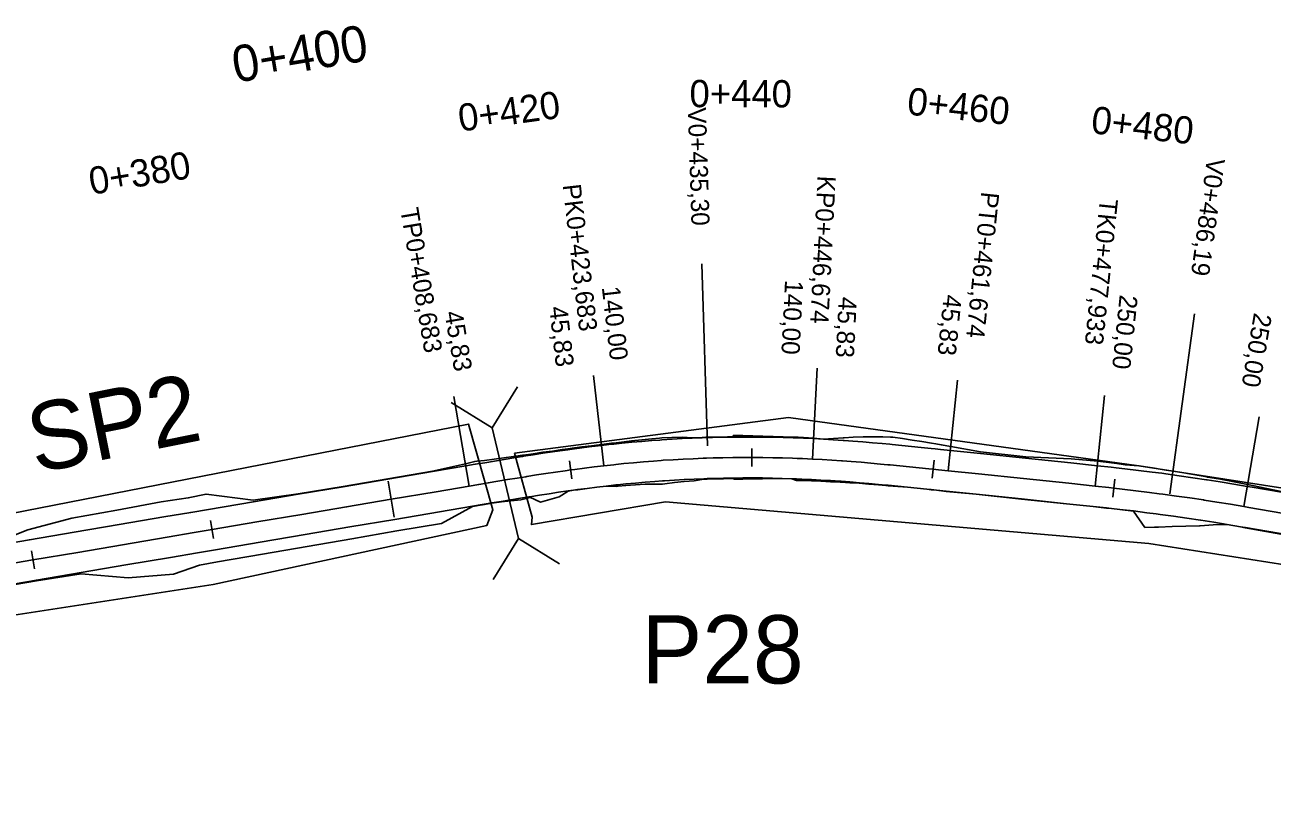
# Model space of a CAD drawing. Extents: x -636600 to -628587, y -1090963 to -1085869.
# Drawn here: x -634910.1 to -634772.9, y -1088705.1 to -1088618.7 of the extents above; entities that cross this region are included whole.
import ezdxf

# ---------------------------------------------------------------- set-up
doc = ezdxf.new("R2010")
doc.units = 0
for name, color, linetype in [('01_PARCELY_NÁVRH_PC', 7, 'Continuous'), ('03_PC_OBJEKTY_STAV', 7, 'Continuous'), ('HEKTOMETRY100', 7, 'Continuous'), ('HEKTOMETRY20', 7, 'Continuous'), ('HL_BODY', 7, 'Continuous'), ('POLOMERY', 7, 'Continuous'), ('situace_osa', 7, 'Continuous'), ('situace_těleso', 7, 'Continuous'), ('situace_vozovka', 7, 'Continuous'), ('VRCHOLY', 7, 'Continuous')]:
    doc.layers.add(name, color=color, linetype=linetype)

msp = doc.modelspace()

# ---------------------------------------------------------------- linework, layer by layer
at = {"layer": '01_PARCELY_NÁVRH_PC'}
msp.add_lwpolyline([(-634856.22, -1088665.77), (-634826.05, -1088661.82), (-634787.5, -1088667.13), (-634741.16, -1088674.32), (-634683.58, -1088676.92), (-634600.42, -1088688.28), (-634467.7, -1088692.99), (-634435.01, -1088694.69), (-634438.44, -1088700.58), (-634447.31, -1088700.27), (-634451.54, -1088705.11), (-634535.06, -1088699.64), (-634613.83, -1088697), (-634627.55, -1088695.4), (-634678.17, -1088684.68), (-634688.19, -1088683.76), (-634732.18, -1088684.2), (-634786.4, -1088675.69), (-634839.59, -1088671.11), (-634854.36, -1088673.6), (-634854.26, -1088672.81)], close=True, dxfattribs=at)
msp.add_lwpolyline([(-634913.24, -1088683.86), (-634889.39, -1088680.18), (-634859.24, -1088673.7), (-634858.61, -1088671.97), (-634861.29, -1088662.55), (-634916.65, -1088673.39)], dxfattribs=at)
at = {"layer": '03_PC_OBJEKTY_STAV'}
for points in [[(-634863.18, -1088660.18), (-634858.66, -1088662.96), (-634855.88, -1088658.45)], [(-634855.78, -1088675.12), (-634858.66, -1088662.96)], [(-634858.56, -1088679.64), (-634855.78, -1088675.12), (-634851.26, -1088677.91)]]:
    msp.add_lwpolyline(points, dxfattribs=at)
at = {"layer": 'HEKTOMETRY100'}
msp.add_lwpolyline([(-634870.1, -1088668.85), (-634869.44, -1088672.79)], dxfattribs=at)
at = {"layer": 'HEKTOMETRY20'}
for points in [[(-634830.09, -1088665.23), (-634830.1, -1088667.23)], [(-634850.17, -1088666.61), (-634849.9, -1088668.59)], [(-634810.04, -1088666.52), (-634810.25, -1088668.51)], [(-634790.14, -1088668.6), (-634790.37, -1088670.59)], [(-634889.66, -1088673.17), (-634889.32, -1088675.14)], [(-634909.38, -1088676.51), (-634909.04, -1088678.48)]]:
    msp.add_lwpolyline(points, dxfattribs=at)
at = {"layer": 'HL_BODY'}
for points in [[(-634823.43, -1088666.4), (-634822.92, -1088656.42)], [(-634846.38, -1088667.14), (-634847.52, -1088657.2)], [(-634808.48, -1088667.69), (-634807.45, -1088657.74)], [(-634792.31, -1088669.37), (-634791.28, -1088659.43)], [(-634861.21, -1088669.37), (-634862.88, -1088659.51)], [(-634775.96, -1088671.62), (-634774.27, -1088661.77)]]:
    msp.add_lwpolyline(points, dxfattribs=at)
at = {"layer": 'POLOMERY'}
for points in [[(-634823.43, -1088666.4), (-634822.92, -1088656.42)], [(-634846.38, -1088667.14), (-634847.52, -1088657.2)], [(-634808.48, -1088667.69), (-634807.45, -1088657.74)], [(-634792.31, -1088669.37), (-634791.28, -1088659.43)], [(-634861.21, -1088669.37), (-634862.88, -1088659.51)], [(-634775.96, -1088671.62), (-634774.27, -1088661.77)]]:
    msp.add_lwpolyline(points, dxfattribs=at)
at = {"layer": 'situace_osa'}
msp.add_lwpolyline([(-634914.14, -1088678.33), (-634909.21, -1088677.49), (-634904.28, -1088676.66), (-634899.35, -1088675.83), (-634894.42, -1088674.99), (-634891.46, -1088674.49), (-634889.49, -1088674.16), (-634884.56, -1088673.32), (-634879.63, -1088672.49), (-634874.7, -1088671.66), (-634869.77, -1088670.82), (-634864.84, -1088669.99), (-634861.21, -1088669.37), (-634860.15, -1088669.19), (-634859.91, -1088669.15), (-634859.1, -1088669.02), (-634858.04, -1088668.84), (-634856.98, -1088668.66), (-634855.92, -1088668.49), (-634854.98, -1088668.34), (-634854.87, -1088668.32), (-634853.81, -1088668.15), (-634852.75, -1088667.99), (-634851.69, -1088667.83), (-634850.63, -1088667.68), (-634850.03, -1088667.6), (-634849.57, -1088667.54), (-634848.51, -1088667.39), (-634847.44, -1088667.26), (-634846.38, -1088667.14), (-634845.29, -1088667.02), (-634845.07, -1088666.99), (-634844.2, -1088666.9), (-634843.11, -1088666.8), (-634842.02, -1088666.71), (-634840.93, -1088666.62), (-634840.09, -1088666.56), (-634839.84, -1088666.54), (-634838.74, -1088666.47), (-634837.65, -1088666.41), (-634836.56, -1088666.36), (-634835.46, -1088666.32), (-634835.1, -1088666.3), (-634834.37, -1088666.28), (-634833.28, -1088666.26), (-634832.18, -1088666.24), (-634832.1, -1088666.24), (-634831.09, -1088666.23), (-634830.1, -1088666.23), (-634829.99, -1088666.23), (-634828.9, -1088666.24), (-634827.8, -1088666.25), (-634826.71, -1088666.28), (-634825.61, -1088666.31), (-634825.1, -1088666.33), (-634824.52, -1088666.35), (-634823.43, -1088666.4), (-634822.36, -1088666.46), (-634821.29, -1088666.53), (-634820.22, -1088666.6), (-634820.11, -1088666.61), (-634819.15, -1088666.68), (-634818.08, -1088666.76), (-634817.01, -1088666.85), (-634815.95, -1088666.95), (-634815.12, -1088667.02), (-634814.88, -1088667.04), (-634813.81, -1088667.15), (-634812.75, -1088667.25), (-634811.68, -1088667.36), (-634810.61, -1088667.47), (-634810.15, -1088667.52), (-634809.55, -1088667.58), (-634808.48, -1088667.69), (-634805.17, -1088668.03), (-634800.2, -1088668.55), (-634795.23, -1088669.07), (-634792.31, -1088669.37), (-634790.82, -1088669.53), (-634790.26, -1088669.6), (-634789.33, -1088669.7), (-634787.84, -1088669.88), (-634786.35, -1088670.07), (-634785.29, -1088670.21), (-634784.86, -1088670.26), (-634783.37, -1088670.47), (-634781.89, -1088670.68), (-634780.4, -1088670.9), (-634780.34, -1088670.91), (-634778.92, -1088671.14), (-634777.44, -1088671.38), (-634775.96, -1088671.62), (-634775.41, -1088671.72), (-634770.48, -1088672.56)], dxfattribs=at)
at = {"layer": 'situace_těleso'}
for points in [[(-634914.52, -1088676.06), (-634909.77, -1088674.19), (-634904.91, -1088672.92), (-634899.99, -1088672.02), (-634895.08, -1088671.11), (-634892.11, -1088670.67), (-634890.15, -1088670.25), (-634884.96, -1088670.93), (-634880.01, -1088670.23), (-634875.08, -1088669.42), (-634870.15, -1088668.59), (-634865.22, -1088667.74), (-634861.62, -1088666.92), (-634860.58, -1088666.67), (-634860.34, -1088666.62), (-634859.51, -1088666.56), (-634858.44, -1088666.43), (-634857.38, -1088666.27), (-634856.31, -1088666.11), (-634855.35, -1088665.97), (-634855.24, -1088665.96), (-634854.17, -1088665.81), (-634853.1, -1088665.66), (-634852.03, -1088665.52), (-634850.96, -1088665.36), (-634850.35, -1088665.27), (-634849.88, -1088665.21), (-634848.81, -1088665.07), (-634847.73, -1088664.93), (-634846.65, -1088664.79), (-634845.54, -1088664.66), (-634845.32, -1088664.64), (-634844.44, -1088664.54), (-634843.33, -1088664.41), (-634842.22, -1088664.29), (-634841.11, -1088664.18), (-634840.26, -1088664.09), (-634840, -1088664.08), (-634838.89, -1088664.04), (-634837.78, -1088664), (-634836.66, -1088664.08), (-634835.55, -1088664.02), (-634835.17, -1088663.99), (-634834.43, -1088664), (-634833.32, -1088663.99), (-634832.21, -1088663.94), (-634832.13, -1088663.8), (-634831.1, -1088663.83), (-634830.09, -1088663.86), (-634829.98, -1088663.86), (-634828.87, -1088663.89), (-634827.76, -1088663.92), (-634826.65, -1088663.95), (-634825.53, -1088663.98), (-634825.01, -1088664), (-634824.42, -1088664.02), (-634823.31, -1088664.09), (-634822.23, -1088664.2), (-634821.13, -1088664.15), (-634820.04, -1088664.06), (-634819.92, -1088664.06), (-634818.94, -1088664), (-634817.85, -1088663.96), (-634816.76, -1088663.95), (-634815.68, -1088663.96), (-634814.84, -1088663.99), (-634814.59, -1088664.01), (-634813.52, -1088664.16), (-634812.45, -1088664.32), (-634811.39, -1088664.49), (-634810.33, -1088664.66), (-634809.86, -1088664.73), (-634809.26, -1088664.83), (-634808.2, -1088665.01), (-634804.92, -1088665.59), (-634799.95, -1088666.15), (-634794.95, -1088666.37), (-634792.03, -1088666.65), (-634790.52, -1088666.83), (-634789.95, -1088666.9), (-634789.02, -1088667.02), (-634787.5, -1088667.13), (-634786, -1088667.38), (-634784.94, -1088667.54), (-634784.5, -1088667.61), (-634783.01, -1088667.86), (-634781.51, -1088668.11), (-634780.02, -1088668.37), (-634779.96, -1088668.38), (-634778.52, -1088668.63), (-634777.03, -1088668.91), (-634775.55, -1088669.21), (-634775, -1088669.32), (-634770.1, -1088670.34)], [(-634770.87, -1088674.86), (-634775.8, -1088673.97), (-634776.34, -1088673.87), (-634777.81, -1088673.6), (-634779.32, -1088673.65), (-634780.78, -1088673.76), (-634780.84, -1088673.76), (-634782.34, -1088673.77), (-634783.84, -1088673.81), (-634785.35, -1088673.88), (-634785.78, -1088673.9), (-634786.85, -1088673.93), (-634788.11, -1088672.13), (-634789.59, -1088671.95), (-634790.51, -1088671.85), (-634791.07, -1088671.79), (-634792.55, -1088671.62), (-634795.46, -1088671.33), (-634800.44, -1088670.83), (-634805.41, -1088670.28), (-634808.72, -1088669.96), (-634809.78, -1088669.84), (-634810.38, -1088669.78), (-634810.85, -1088669.73), (-634811.91, -1088669.61), (-634812.97, -1088669.49), (-634814.03, -1088669.41), (-634815.09, -1088669.33), (-634815.34, -1088669.31), (-634816.15, -1088669.24), (-634817.21, -1088669.15), (-634818.27, -1088669.07), (-634819.33, -1088669), (-634820.27, -1088668.95), (-634820.38, -1088668.94), (-634821.44, -1088668.89), (-634822.49, -1088668.84), (-634823.55, -1088668.8), (-634824.62, -1088668.77), (-634825.19, -1088668.76), (-634825.69, -1088668.59), (-634826.77, -1088668.54), (-634827.85, -1088668.55), (-634828.92, -1088668.57), (-634830, -1088668.58), (-634830.1, -1088668.59), (-634831.08, -1088668.61), (-634832.07, -1088668.62), (-634832.15, -1088668.55), (-634833.23, -1088668.56), (-634834.31, -1088668.58), (-634835.02, -1088668.6), (-634835.38, -1088668.61), (-634836.45, -1088668.81), (-634837.53, -1088668.87), (-634838.6, -1088668.98), (-634839.66, -1088669.14), (-634839.91, -1088669.15), (-634840.74, -1088669.18), (-634841.82, -1088669.16), (-634842.89, -1088669.22), (-634843.96, -1088669.32), (-634844.82, -1088669.4), (-634845.03, -1088669.42), (-634846.12, -1088669.38), (-634847.17, -1088669.51), (-634848.22, -1088669.64), (-634849.26, -1088669.78), (-634849.72, -1088669.84), (-634850.31, -1088669.92), (-634851.29, -1088670.55), (-634852.32, -1088670.85), (-634853.35, -1088671.13), (-634854.51, -1088670.59), (-634854.61, -1088670.65), (-634855.53, -1088670.9), (-634856.6, -1088670.98), (-634857.66, -1088671.11), (-634858.72, -1088671.24), (-634859.53, -1088671.4), (-634859.77, -1088671.45), (-634860.83, -1088671.63), (-634864.25, -1088673.47), (-634869.18, -1088674.31), (-634874.11, -1088675.16), (-634879.03, -1088676.01), (-634883.96, -1088676.86), (-634888.89, -1088677.71), (-634890.86, -1088678.07), (-634893.73, -1088679.05), (-634898.74, -1088679.46), (-634903.88, -1088679.02), (-634908.82, -1088679.81), (-634913.75, -1088680.62)]]:
    msp.add_lwpolyline(points, dxfattribs=at)
at = {"layer": 'situace_vozovka'}
for points in [[(-634914.52, -1088676.11), (-634909.59, -1088675.27), (-634904.66, -1088674.44), (-634899.73, -1088673.61), (-634894.8, -1088672.77), (-634891.84, -1088672.27), (-634889.87, -1088671.94), (-634884.94, -1088671.1), (-634880.01, -1088670.27), (-634875.08, -1088669.44), (-634870.15, -1088668.6), (-634865.22, -1088667.77), (-634861.58, -1088667.15), (-634860.53, -1088666.98), (-634860.29, -1088666.93), (-634859.47, -1088666.8), (-634858.41, -1088666.62), (-634857.35, -1088666.44), (-634856.28, -1088666.27), (-634855.33, -1088666.12), (-634855.22, -1088666.1), (-634854.15, -1088665.93), (-634853.09, -1088665.77), (-634852.02, -1088665.61), (-634850.94, -1088665.45), (-634850.34, -1088665.37), (-634849.87, -1088665.31), (-634848.79, -1088665.16), (-634847.72, -1088665.03), (-634846.63, -1088664.9), (-634845.53, -1088664.78), (-634845.3, -1088664.75), (-634844.42, -1088664.66), (-634843.32, -1088664.56), (-634842.21, -1088664.46), (-634841.1, -1088664.38), (-634840.24, -1088664.31), (-634839.99, -1088664.3), (-634838.88, -1088664.23), (-634837.77, -1088664.16), (-634836.66, -1088664.11), (-634835.55, -1088664.07), (-634835.17, -1088664.05), (-634834.43, -1088664.03), (-634833.32, -1088664.01), (-634832.21, -1088663.99), (-634832.12, -1088663.99), (-634831.1, -1088663.98), (-634830.09, -1088663.98), (-634829.98, -1088663.98), (-634828.87, -1088663.99), (-634827.76, -1088664), (-634826.65, -1088664.03), (-634825.54, -1088664.06), (-634825.01, -1088664.08), (-634824.42, -1088664.1), (-634823.31, -1088664.16), (-634822.23, -1088664.21), (-634821.14, -1088664.28), (-634820.06, -1088664.35), (-634819.95, -1088664.36), (-634818.98, -1088664.43), (-634817.9, -1088664.52), (-634816.82, -1088664.61), (-634815.74, -1088664.71), (-634814.91, -1088664.78), (-634814.67, -1088664.8), (-634813.6, -1088664.91), (-634812.52, -1088665.01), (-634811.45, -1088665.12), (-634810.38, -1088665.23), (-634809.92, -1088665.28), (-634809.32, -1088665.34), (-634808.25, -1088665.45), (-634804.94, -1088665.8), (-634799.97, -1088666.31), (-634795, -1088666.83), (-634792.08, -1088667.14), (-634790.57, -1088667.3), (-634790, -1088667.36), (-634789.07, -1088667.47), (-634787.56, -1088667.65), (-634786.06, -1088667.84), (-634785, -1088667.97), (-634784.56, -1088668.03), (-634783.06, -1088668.24), (-634781.56, -1088668.46), (-634780.06, -1088668.68), (-634780, -1088668.69), (-634778.57, -1088668.91), (-634777.07, -1088669.16), (-634775.58, -1088669.41), (-634775.03, -1088669.5), (-634770.1, -1088670.35)], [(-634913.76, -1088680.55), (-634908.83, -1088679.71), (-634903.91, -1088678.88), (-634898.98, -1088678.04), (-634894.05, -1088677.21), (-634891.09, -1088676.71), (-634889.12, -1088676.38), (-634884.19, -1088675.54), (-634879.26, -1088674.71), (-634874.33, -1088673.87), (-634869.4, -1088673.04), (-634864.47, -1088672.21), (-634860.83, -1088671.59), (-634859.78, -1088671.41), (-634859.54, -1088671.37), (-634858.72, -1088671.23), (-634857.67, -1088671.06), (-634856.62, -1088670.88), (-634855.56, -1088670.71), (-634854.62, -1088670.56), (-634854.51, -1088670.54), (-634853.46, -1088670.38), (-634852.41, -1088670.22), (-634851.36, -1088670.06), (-634850.31, -1088669.91), (-634849.73, -1088669.83), (-634849.27, -1088669.76), (-634848.22, -1088669.63), (-634847.17, -1088669.49), (-634846.12, -1088669.37), (-634845.05, -1088669.25), (-634844.83, -1088669.23), (-634843.98, -1088669.14), (-634842.91, -1088669.04), (-634841.83, -1088668.95), (-634840.76, -1088668.86), (-634839.93, -1088668.8), (-634839.69, -1088668.79), (-634838.61, -1088668.72), (-634837.54, -1088668.66), (-634836.46, -1088668.61), (-634835.38, -1088668.56), (-634835.02, -1088668.55), (-634834.31, -1088668.53), (-634833.23, -1088668.5), (-634832.15, -1088668.49), (-634832.07, -1088668.49), (-634831.08, -1088668.48), (-634830.1, -1088668.48), (-634830, -1088668.48), (-634828.92, -1088668.48), (-634827.84, -1088668.5), (-634826.77, -1088668.53), (-634825.69, -1088668.56), (-634825.18, -1088668.58), (-634824.61, -1088668.6), (-634823.54, -1088668.65), (-634822.49, -1088668.71), (-634821.43, -1088668.77), (-634820.38, -1088668.84), (-634820.27, -1088668.85), (-634819.32, -1088668.92), (-634818.26, -1088669), (-634817.21, -1088669.09), (-634816.15, -1088669.19), (-634815.33, -1088669.26), (-634815.09, -1088669.29), (-634814.03, -1088669.39), (-634812.97, -1088669.49), (-634811.91, -1088669.6), (-634810.85, -1088669.71), (-634810.38, -1088669.75), (-634809.78, -1088669.82), (-634808.72, -1088669.93), (-634805.41, -1088670.27), (-634800.43, -1088670.79), (-634795.46, -1088671.31), (-634792.54, -1088671.61), (-634791.07, -1088671.77), (-634790.51, -1088671.83), (-634789.59, -1088671.94), (-634788.11, -1088672.11), (-634786.64, -1088672.3), (-634785.59, -1088672.44), (-634785.16, -1088672.49), (-634783.69, -1088672.7), (-634782.22, -1088672.91), (-634780.74, -1088673.13), (-634780.68, -1088673.14), (-634779.27, -1088673.36), (-634777.81, -1088673.6), (-634776.34, -1088673.84), (-634775.79, -1088673.94), (-634770.86, -1088674.78)]]:
    msp.add_lwpolyline(points, dxfattribs=at)
at = {"layer": 'VRCHOLY'}
for points in [[(-634834.96, -1088664.93), (-634835.6, -1088644.94)], [(-634784.1, -1088670.23), (-634781.37, -1088650.42)]]:
    msp.add_lwpolyline(points, dxfattribs=at)

# ---------------------------------------------------------------- texts
at = {"layer": '03_PC_OBJEKTY_STAV'}
msp.add_text('SP2', height=7.5, rotation=11.357, dxfattribs=at).set_placement((-634908.94, -1088667.99))
msp.add_text('P28', height=7.5, dxfattribs=at).set_placement((-634842.24, -1088691.08))
at = {"layer": 'HEKTOMETRY100'}
msp.add_text('0+400', height=4, rotation=9.6019, dxfattribs=at).set_placement((-634886.92, -1088625.04))
at = {"layer": 'HEKTOMETRY20'}
for s, rotation, p in [('0+440', 359.8549, (-634836.96, -1088627.71)), ('0+420', 7.8549, (-634862.19, -1088630.41)), ('0+460', 354.0925, (-634813.1, -1088628.51)), ('0+480', 353.5805, (-634792.86, -1088630.56)), ('0+380', 9.6019, (-634902.77, -1088637.36))]:
    msp.add_text(s, height=3, rotation=rotation, dxfattribs=at).set_placement(p)
at = {"layer": 'HL_BODY'}
for s, rotation, p in [('KP0+446,674', 267.1237, (-634822.86, -1088635.21)), ('PK0+423,683', 276.5325, (-634850.92, -1088636.27)), ('PT0+461,674', 264.0543, (-634804.85, -1088636.95)), ('TP0+408,683', 279.6019, (-634868.79, -1088638.94)), ('TK0+477,933', 264.0543, (-634791.79, -1088637.7))]:
    msp.add_text(s, height=2, rotation=rotation, dxfattribs=at).set_placement(p)
at = {"layer": 'POLOMERY'}
for s, rotation, p in [('140,00', 267.1237, (-634826.44, -1088646.7)), ('140,00', 276.5325, (-634846.61, -1088647.51)), ('45,83', 264.0543, (-634808.97, -1088648.26)), ('250,00', 264.0543, (-634789.61, -1088648.28)), ('45,83', 276.5325, (-634852.4, -1088649.71)), ('45,83', 267.1237, (-634820.53, -1088648.53)), ('45,83', 279.6019, (-634863.93, -1088650.28)), ('250,00', 260.2708, (-634774.83, -1088650.25))]:
    msp.add_text(s, height=2, rotation=rotation, dxfattribs=at).set_placement(p)
at = {"layer": 'VRCHOLY'}
for s, rotation, p in [('V0+435,30', 271.8281, (-634837.15, -1088627.77)), ('V0+486,19', 262.1625, (-634780.01, -1088633.23))]:
    msp.add_text(s, height=2, rotation=rotation, dxfattribs=at).set_placement(p)

doc.saveas('drawing.dxf')
